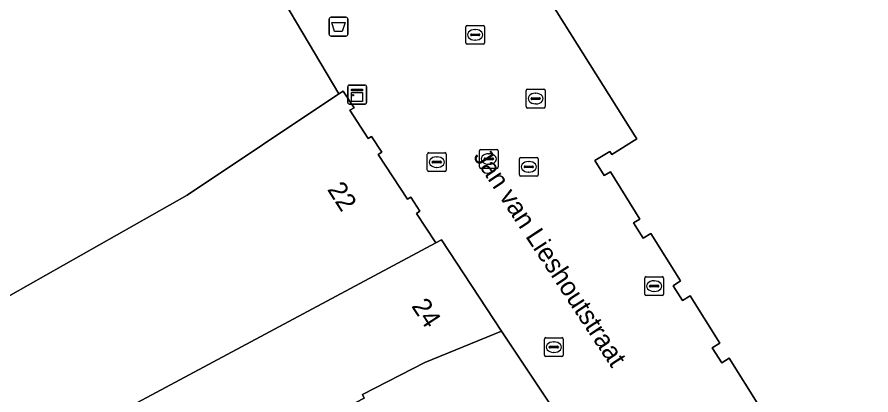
# Model space of a CAD drawing. Extents: x 161087 to 161926, y 382572 to 383873.
# Drawn here: x 161408.8 to 161454.07, y 383217.42 to 383237.45 of the extents above; entities that cross this region are included whole.
import ezdxf

# ---------------------------------------------------------------- set-up
doc = ezdxf.new("R2010")
doc.units = 0
for name, color, linetype in [('IMGEO_Afvalbak', 7, 'Continuous'), ('IMGEO_Brandkraan', 7, 'Continuous'), ('IMGEO_Kast', 7, 'Continuous'), ('IMGEO_Kolk', 7, 'Continuous'), ('IMGEO_Openbare_ruimte_label', 7, 'Continuous'), ('IMGEO_Pand', 7, 'Continuous'), ('IMGEO_Pand_nummerreeks', 7, 'Continuous'), ('IMGEO_Rioolput', 7, 'Continuous'), ('IMGEO_Voetgangersgebied_open', 7, 'Continuous')]:
    doc.layers.add(name, color=color, linetype=linetype)

msp = doc.modelspace()

# ---------------------------------------------------------------- linework, layer by layer
at = {"layer": 'IMGEO_Afvalbak'}
for p, q in [((161425.346, 383236.541), (161425.346, 383237.341)), ((161425.346, 383237.341), (161425.346, 383236.541)), ((161425.446, 383237.441), (161426.236, 383237.441)), ((161426.236, 383237.441), (161425.446, 383237.441)), ((161426.336, 383237.341), (161426.336, 383236.541)), ((161426.336, 383236.541), (161426.336, 383237.341)), ((161426.236, 383236.441), (161425.446, 383236.441)), ((161425.446, 383236.441), (161426.236, 383236.441))]:
    msp.add_line(p, q, dxfattribs=at)
msp.add_lwpolyline([(161425.489, 383237.155), (161426.193, 383237.155), (161426.044, 383236.685), (161425.638, 383236.685), (161425.489, 383237.155)], dxfattribs=at)
for centre, start, end in [((161425.446, 383237.341), 90, 180), ((161425.446, 383237.341), 90, 180), ((161426.236, 383237.341), 0, 90), ((161426.236, 383237.341), 360, 90), ((161425.446, 383236.541), 180, 270), ((161425.446, 383236.541), 180, 270), ((161426.236, 383236.541), 270, 0), ((161426.236, 383236.541), 270, 0)]:
    msp.add_arc(centre, 0.1, start, end, dxfattribs=at)
at = {"layer": 'IMGEO_Brandkraan'}
for p, q in [((161432.587, 383236.08), (161432.587, 383236.932)), ((161432.662, 383237.006), (161433.514, 383237.006)), ((161433.075, 383236.786), (161433.1, 383236.786)), ((161433.588, 383236.932), (161433.588, 383236.08)), ((161432.846, 383236.5), (161432.846, 383236.512)), ((161433.284, 383236.463), (161432.886, 383236.463)), ((161432.889, 383236.549), (161433.287, 383236.549)), ((161433.33, 383236.512), (161433.33, 383236.5)), ((161433.514, 383236.006), (161432.662, 383236.006)), ((161433.098, 383236.226), (161433.073, 383236.226))]:
    msp.add_line(p, q, dxfattribs=at)
for points in [[(161432.587, 383236.08), (161432.587, 383236.932)], [(161432.662, 383237.006), (161433.514, 383237.006)], [(161433.588, 383236.932), (161433.588, 383236.08)], [(161433.514, 383236.006), (161432.662, 383236.006)]]:
    msp.add_lwpolyline(points, dxfattribs=at)
for centre, radius, start, end in [((161432.664, 383236.93), 0.0765, 91.552, 178.448), ((161432.664, 383236.93), 0.0765, 91.552, 178.448), ((161433.512, 383236.93), 0.0765, 1.552, 88.448), ((161433.512, 383236.93), 0.0765, 1.552, 88.448), ((161432.886, 383236.509), 0.0403, 85.8775, 175.7526), ((161432.883, 383236.499), 0.0366, 178.938, 274.7102), ((161433.287, 383236.506), 0.043, 264.8664, 352.4533), ((161433.291, 383236.511), 0.0386, 1.7309, 96.639), ((161432.664, 383236.082), 0.0765, 181.552, 268.448), ((161432.664, 383236.082), 0.0765, 181.552, 268.448), ((161433.512, 383236.082), 0.0765, 271.552, 358.448), ((161433.512, 383236.082), 0.0765, 271.552, 358.448)]:
    msp.add_arc(centre, radius, start, end, dxfattribs=at)
for centre, major_axis, ratio, start_param, end_param in [((161433.074, 383236.506), (-0.387, 0.002), 0.722429, 4.712389, 7.853982), ((161433.099, 383236.506), (-0.39, 0.002), 0.717154, 1.570796, 4.712389)]:
    msp.add_ellipse(centre, major_axis=major_axis, ratio=ratio, start_param=start_param, end_param=end_param, dxfattribs=at)
at = {"layer": 'IMGEO_Kast'}
for p, q in [((161426.328, 383232.913), (161426.328, 383233.754)), ((161426.328, 383233.754), (161426.328, 383232.913)), ((161426.403, 383233.838), (161427.244, 383233.838)), ((161427.244, 383233.838), (161426.403, 383233.838)), ((161427.328, 383233.763), (161427.328, 383232.922)), ((161427.328, 383232.922), (161427.328, 383233.763)), ((161427.253, 383232.838), (161426.412, 383232.838)), ((161426.412, 383232.838), (161427.253, 383232.838))]:
    msp.add_line(p, q, dxfattribs=at)
for points in [[(161426.523, 383233.628), (161427.123, 383233.628), (161427.123, 383233.543), (161426.523, 383233.543), (161426.523, 383233.628)], [(161426.523, 383233.453), (161427.123, 383233.453), (161427.123, 383232.964), (161426.523, 383232.964), (161426.523, 383233.453)]]:
    msp.add_lwpolyline(points, dxfattribs=at)
msp.add_circle((161426.607, 383233.302), 0.0377, dxfattribs=at)
for centre, start, end in [((161426.406, 383233.76), 92.4484, 184.2845), ((161426.406, 383233.76), 92.4484, 184.2845), ((161427.25, 383233.76), 2.4484, 94.2845), ((161427.25, 383233.76), 2.4484, 94.2845), ((161426.406, 383232.916), 182.4484, 274.2845), ((161426.406, 383232.916), 182.4484, 274.2845), ((161427.25, 383232.916), 272.4484, 4.2845), ((161427.25, 383232.916), 272.4484, 4.2845)]:
    msp.add_arc(centre, 0.0779, start, end, dxfattribs=at)
at = {"layer": 'IMGEO_Kolk'}
for p, q in [((161435.793, 383232.701), (161435.793, 383233.553)), ((161435.868, 383233.627), (161436.72, 383233.627)), ((161436.794, 383233.553), (161436.794, 383232.701)), ((161436.052, 383233.121), (161436.052, 383233.133)), ((161436.49, 383233.084), (161436.092, 383233.084)), ((161436.095, 383233.17), (161436.493, 383233.17)), ((161436.281, 383233.407), (161436.306, 383233.407)), ((161436.536, 383233.133), (161436.536, 383233.121)), ((161436.72, 383232.627), (161435.868, 383232.627)), ((161436.304, 383232.847), (161436.279, 383232.847)), ((161430.551, 383229.333), (161430.551, 383230.185)), ((161430.626, 383230.259), (161431.478, 383230.259)), ((161431.039, 383230.039), (161431.064, 383230.039)), ((161431.552, 383230.185), (161431.552, 383229.333)), ((161430.81, 383229.753), (161430.81, 383229.765)), ((161431.248, 383229.716), (161430.85, 383229.716)), ((161430.853, 383229.802), (161431.251, 383229.802)), ((161431.062, 383229.479), (161431.037, 383229.479)), ((161431.294, 383229.765), (161431.294, 383229.753)), ((161431.478, 383229.259), (161430.626, 383229.259)), ((161442.074, 383222.76), (161442.074, 383223.612)), ((161442.149, 383223.686), (161443.001, 383223.686)), ((161443.075, 383223.612), (161443.075, 383222.76)), ((161442.333, 383223.18), (161442.333, 383223.192)), ((161442.771, 383223.143), (161442.373, 383223.143)), ((161442.376, 383223.229), (161442.774, 383223.229)), ((161442.562, 383223.466), (161442.587, 383223.466)), ((161442.817, 383223.192), (161442.817, 383223.18)), ((161443.001, 383222.686), (161442.149, 383222.686)), ((161442.585, 383222.906), (161442.56, 383222.906)), ((161436.83, 383220.452), (161437.682, 383220.452)), ((161436.755, 383219.526), (161436.755, 383220.378)), ((161437.014, 383219.946), (161437.014, 383219.958)), ((161437.057, 383219.995), (161437.455, 383219.995)), ((161437.243, 383220.232), (161437.268, 383220.232)), ((161437.498, 383219.958), (161437.498, 383219.946)), ((161437.756, 383220.378), (161437.756, 383219.526)), ((161437.452, 383219.909), (161437.054, 383219.909)), ((161437.266, 383219.672), (161437.241, 383219.672)), ((161437.682, 383219.452), (161436.83, 383219.452))]:
    msp.add_line(p, q, dxfattribs=at)
for points in [[(161435.793, 383232.701), (161435.793, 383233.553)], [(161435.868, 383233.627), (161436.72, 383233.627)], [(161436.794, 383233.553), (161436.794, 383232.701)], [(161436.72, 383232.627), (161435.868, 383232.627)], [(161430.551, 383229.333), (161430.551, 383230.185)], [(161430.626, 383230.259), (161431.478, 383230.259)], [(161431.552, 383230.185), (161431.552, 383229.333)], [(161431.478, 383229.259), (161430.626, 383229.259)], [(161442.074, 383222.76), (161442.074, 383223.612)], [(161442.149, 383223.686), (161443.001, 383223.686)], [(161443.075, 383223.612), (161443.075, 383222.76)], [(161443.001, 383222.686), (161442.149, 383222.686)], [(161436.83, 383220.452), (161437.682, 383220.452)], [(161436.755, 383219.526), (161436.755, 383220.378)], [(161437.756, 383220.378), (161437.756, 383219.526)], [(161437.682, 383219.452), (161436.83, 383219.452)]]:
    msp.add_lwpolyline(points, dxfattribs=at)
for centre, radius, start, end in [((161435.87, 383233.551), 0.0765, 91.552, 178.448), ((161435.87, 383233.551), 0.0765, 91.552, 178.448), ((161436.718, 383233.551), 0.0765, 1.552, 88.448), ((161436.718, 383233.551), 0.0765, 1.552, 88.448), ((161436.092, 383233.13), 0.0403, 85.8775, 175.7526), ((161436.089, 383233.12), 0.0366, 178.938, 274.7102), ((161436.493, 383233.127), 0.043, 264.8664, 352.4533), ((161436.497, 383233.132), 0.0386, 1.7309, 96.639), ((161435.87, 383232.703), 0.0765, 181.552, 268.448), ((161435.87, 383232.703), 0.0765, 181.552, 268.448), ((161436.718, 383232.703), 0.0765, 271.552, 358.448), ((161436.718, 383232.703), 0.0765, 271.552, 358.448), ((161430.628, 383230.183), 0.0765, 91.552, 178.448), ((161430.628, 383230.183), 0.0765, 91.552, 178.448), ((161431.476, 383230.183), 0.0765, 1.552, 88.448), ((161431.476, 383230.183), 0.0765, 1.552, 88.448), ((161430.85, 383229.762), 0.0403, 85.8775, 175.7526), ((161430.847, 383229.752), 0.0366, 178.938, 274.7102), ((161431.251, 383229.759), 0.043, 264.8664, 352.4533), ((161431.255, 383229.764), 0.0386, 1.7309, 96.639), ((161430.628, 383229.335), 0.0765, 181.552, 268.448), ((161430.628, 383229.335), 0.0765, 181.552, 268.448), ((161431.476, 383229.335), 0.0765, 271.552, 358.448), ((161431.476, 383229.335), 0.0765, 271.552, 358.448), ((161442.151, 383223.61), 0.0765, 91.552, 178.448), ((161442.151, 383223.61), 0.0765, 91.552, 178.448), ((161442.999, 383223.61), 0.0765, 1.552, 88.448), ((161442.999, 383223.61), 0.0765, 1.552, 88.448), ((161442.373, 383223.189), 0.0403, 85.8775, 175.7526), ((161442.37, 383223.179), 0.0366, 178.938, 274.7102), ((161442.774, 383223.186), 0.043, 264.8664, 352.4533), ((161442.778, 383223.191), 0.0386, 1.7309, 96.639), ((161442.151, 383222.762), 0.0765, 181.552, 268.448), ((161442.151, 383222.762), 0.0765, 181.552, 268.448), ((161442.999, 383222.762), 0.0765, 271.552, 358.448), ((161442.999, 383222.762), 0.0765, 271.552, 358.448), ((161436.832, 383220.376), 0.0765, 91.552, 178.448), ((161436.832, 383220.376), 0.0765, 91.552, 178.448), ((161437.68, 383220.376), 0.0765, 1.552, 88.448), ((161437.68, 383220.376), 0.0765, 1.552, 88.448), ((161437.054, 383219.955), 0.0403, 85.8775, 175.7526), ((161437.459, 383219.957), 0.0386, 1.7309, 96.639), ((161436.832, 383219.528), 0.0765, 181.552, 268.448), ((161436.832, 383219.528), 0.0765, 181.552, 268.448), ((161437.051, 383219.945), 0.0366, 178.938, 274.7102), ((161437.455, 383219.952), 0.043, 264.8664, 352.4533), ((161437.68, 383219.528), 0.0765, 271.552, 358.448), ((161437.68, 383219.528), 0.0765, 271.552, 358.448)]:
    msp.add_arc(centre, radius, start, end, dxfattribs=at)
for centre, major_axis, ratio, start_param, end_param in [((161436.28, 383233.127), (-0.387, 0.002), 0.722429, 4.712389, 7.853982), ((161436.305, 383233.127), (-0.39, 0.002), 0.717154, 1.570796, 4.712389), ((161431.038, 383229.759), (-0.387, 0.002), 0.722429, 4.712389, 7.853982), ((161431.063, 383229.759), (-0.39, 0.002), 0.717154, 1.570796, 4.712389), ((161442.561, 383223.186), (-0.387, 0.002), 0.722429, 4.712389, 7.853982), ((161442.586, 383223.186), (-0.39, 0.002), 0.717154, 1.570796, 4.712389), ((161437.242, 383219.952), (-0.387, 0.002), 0.722429, 4.712389, 7.853982), ((161437.267, 383219.952), (-0.39, 0.002), 0.717154, 1.570796, 4.712389)]:
    msp.add_ellipse(centre, major_axis=major_axis, ratio=ratio, start_param=start_param, end_param=end_param, dxfattribs=at)
at = {"layer": 'IMGEO_Pand'}
for points in [[(161362.835, 383230.58), (161381.245, 383206.275), (161393.744, 383214.297), (161405.619, 383221.113), (161417.82, 383228.011), (161425.863, 383233.377), (161421.037, 383241.522), (161421.276, 383241.664), (161416.332, 383250), (161411.224, 383258.613), (161410.934, 383259.102), (161399.535, 383252.287), (161395.25, 383250), (161393.209, 383248.911), (161383.034, 383245.666), (161372.914, 383238.648)], [(161431.001, 383225.488), (161429.984, 383227.041), (161430.157, 383227.154), (161429.669, 383227.904), (161429.492, 383227.789), (161427.945, 383230.169), (161428.137, 383230.294), (161427.597, 383231.125), (161427.42, 383231.01), (161426.449, 383232.504), (161426.665, 383232.644), (161426.092, 383233.525), (161425.863, 383233.377), (161417.82, 383228.011), (161405.619, 383221.113), (161393.744, 383214.297), (161381.245, 383206.275), (161386.186, 383200.88), (161396.552, 383207.042)], [(161431.001, 383225.488), (161396.552, 383207.042), (161386.186, 383200.88), (161389.746, 383196.821), (161401.351, 383204.39), (161412.117, 383209.649), (161422.782, 383214.946), (161423.779, 383215.464), (161427.209, 383217.245), (161427.107, 383217.445), (161430.416, 383219.135), (161434.474, 383220.805), (161431.294, 383225.645)], [(161420.673, 383195.221), (161431.392, 383202.5), (161437.784, 383206.826), (161441.924, 383209.628), (161434.474, 383220.805), (161430.416, 383219.135), (161427.107, 383217.445), (161427.209, 383217.245), (161423.779, 383215.464), (161424.375, 383214.551), (161420.228, 383211.674), (161420.371, 383211.472), (161427.431, 383201.465), (161423.572, 383198.825), (161420.791, 383202.502), (161417.318, 383200.127)]]:
    msp.add_lwpolyline(points, close=True, dxfattribs=at)
msp.add_lwpolyline([(161432.985, 383244.794), (161441.546, 383231.154), (161441.648, 383230.994), (161440.332, 383230.156), (161440.229, 383230.316), (161439.438, 383229.843), (161439.93, 383229.043), (161440.262, 383229.248), (161441.818, 383226.735), (161441.485, 383226.532), (161441.993, 383225.73), (161442.391, 383225.98), (161443.975, 383223.458), (161443.577, 383223.207), (161444.086, 383222.418), (161444.481, 383222.672), (161446.058, 383220.156), (161445.655, 383219.914), (161446.161, 383219.114), (161446.558, 383219.365), (161448.13, 383216.859)], dxfattribs=at)
at = {"layer": 'IMGEO_Rioolput'}
for p, q in [((161433.386, 383230.426), (161434.238, 383230.426)), ((161433.311, 383229.5), (161433.311, 383230.352)), ((161433.57, 383229.92), (161433.57, 383229.932)), ((161433.613, 383229.969), (161434.011, 383229.969)), ((161433.799, 383230.206), (161433.824, 383230.206)), ((161434.054, 383229.932), (161434.054, 383229.92)), ((161434.312, 383230.352), (161434.312, 383229.5)), ((161435.429, 383229.082), (161435.429, 383229.934)), ((161435.504, 383230.008), (161436.356, 383230.008)), ((161436.43, 383229.934), (161436.43, 383229.082)), ((161434.008, 383229.883), (161433.61, 383229.883)), ((161433.822, 383229.646), (161433.797, 383229.646)), ((161435.688, 383229.502), (161435.688, 383229.514)), ((161436.126, 383229.465), (161435.728, 383229.465)), ((161435.731, 383229.551), (161436.129, 383229.551)), ((161435.917, 383229.788), (161435.942, 383229.788)), ((161436.172, 383229.514), (161436.172, 383229.502)), ((161434.238, 383229.426), (161433.386, 383229.426)), ((161436.356, 383229.008), (161435.504, 383229.008)), ((161435.94, 383229.228), (161435.915, 383229.228))]:
    msp.add_line(p, q, dxfattribs=at)
for points in [[(161433.386, 383230.426), (161434.238, 383230.426)], [(161433.311, 383229.5), (161433.311, 383230.352)], [(161434.312, 383230.352), (161434.312, 383229.5)], [(161435.429, 383229.082), (161435.429, 383229.934)], [(161435.504, 383230.008), (161436.356, 383230.008)], [(161436.43, 383229.934), (161436.43, 383229.082)], [(161434.238, 383229.426), (161433.386, 383229.426)], [(161436.356, 383229.008), (161435.504, 383229.008)]]:
    msp.add_lwpolyline(points, dxfattribs=at)
for centre, radius, start, end in [((161433.388, 383230.35), 0.0765, 91.552, 178.448), ((161433.388, 383230.35), 0.0765, 91.552, 178.448), ((161434.236, 383230.35), 0.0765, 1.552, 88.448), ((161434.236, 383230.35), 0.0765, 1.552, 88.448), ((161433.61, 383229.929), 0.0403, 85.8775, 175.7526), ((161433.607, 383229.919), 0.0366, 178.938, 274.7102), ((161434.011, 383229.926), 0.043, 264.8664, 352.4533), ((161434.015, 383229.931), 0.0386, 1.7309, 96.639), ((161435.506, 383229.932), 0.0765, 91.552, 178.448), ((161435.506, 383229.932), 0.0765, 91.552, 178.448), ((161436.354, 383229.932), 0.0765, 1.552, 88.448), ((161436.354, 383229.932), 0.0765, 1.552, 88.448), ((161433.388, 383229.502), 0.0765, 181.552, 268.448), ((161433.388, 383229.502), 0.0765, 181.552, 268.448), ((161434.236, 383229.502), 0.0765, 271.552, 358.448), ((161434.236, 383229.502), 0.0765, 271.552, 358.448), ((161435.728, 383229.511), 0.0403, 85.8775, 175.7526), ((161435.725, 383229.501), 0.0366, 178.938, 274.7102), ((161436.129, 383229.508), 0.043, 264.8664, 352.4533), ((161436.133, 383229.513), 0.0386, 1.7309, 96.639), ((161435.506, 383229.084), 0.0765, 181.552, 268.448), ((161435.506, 383229.084), 0.0765, 181.552, 268.448), ((161436.354, 383229.084), 0.0765, 271.552, 358.448), ((161436.354, 383229.084), 0.0765, 271.552, 358.448)]:
    msp.add_arc(centre, radius, start, end, dxfattribs=at)
for centre, major_axis, ratio, start_param, end_param in [((161433.798, 383229.926), (-0.387, 0.002), 0.722429, 4.712389, 7.853982), ((161433.823, 383229.926), (-0.39, 0.002), 0.717154, 1.570796, 4.712389), ((161435.916, 383229.508), (-0.387, 0.002), 0.722429, 4.712389, 7.853982), ((161435.941, 383229.508), (-0.39, 0.002), 0.717154, 1.570796, 4.712389)]:
    msp.add_ellipse(centre, major_axis=major_axis, ratio=ratio, start_param=start_param, end_param=end_param, dxfattribs=at)
at = {"layer": 'IMGEO_Voetgangersgebied_open'}
for points in [[(161448.13, 383216.859), (161446.558, 383219.365), (161446.161, 383219.114), (161445.655, 383219.914), (161446.058, 383220.156), (161444.481, 383222.672), (161444.086, 383222.418), (161443.577, 383223.207), (161443.975, 383223.458), (161442.391, 383225.98), (161441.993, 383225.73), (161441.485, 383226.532), (161441.818, 383226.735), (161440.262, 383229.248), (161439.93, 383229.043), (161439.438, 383229.843), (161440.229, 383230.316), (161440.332, 383230.156), (161441.648, 383230.994), (161441.546, 383231.154), (161432.985, 383244.794)], [(161421.037, 383241.522), (161425.863, 383233.377), (161426.092, 383233.525), (161426.665, 383232.644), (161426.449, 383232.504), (161427.42, 383231.01), (161427.597, 383231.125), (161428.137, 383230.294), (161427.945, 383230.169), (161429.492, 383227.789), (161429.669, 383227.904), (161430.157, 383227.154), (161429.984, 383227.041), (161431.001, 383225.488), (161431.294, 383225.645), (161434.474, 383220.805), (161441.924, 383209.628), (161443.003, 383207.636), (161445.509, 383203.396), (161445.379, 383203.166), (161451.081, 383194.26), (161453.355, 383190.709), (161454.639, 383188.704)]]:
    msp.add_lwpolyline(points, dxfattribs=at)

# ---------------------------------------------------------------- texts
at = {"layer": 'IMGEO_Openbare_ruimte_label'}
msp.add_text('Jan van Lieshoutstraat', height=1, rotation=303.2928, dxfattribs=at).set_placement((161432.949, 383230.053))
at = {"layer": 'IMGEO_Pand_nummerreeks'}
for s, rotation, p in [('22', 302.7685, (161425.219, 383228.31)), ('24', 303.3051, (161429.681, 383222.126))]:
    msp.add_text(s, height=1, rotation=rotation, dxfattribs=at).set_placement(p)

doc.saveas('drawing.dxf')
